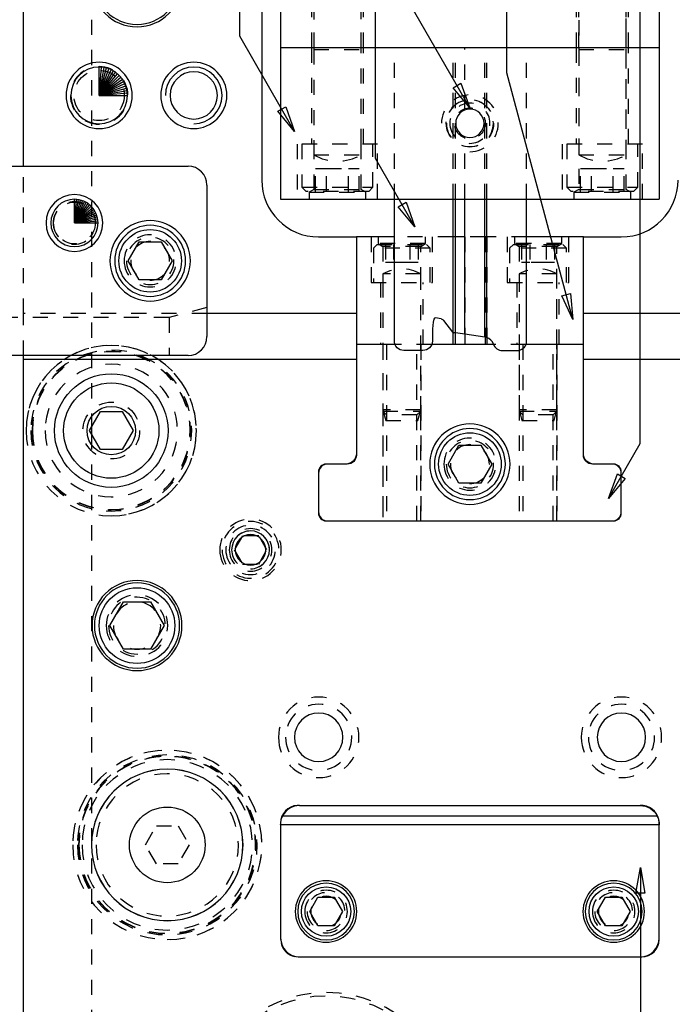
# Model space of a CAD drawing. Header units: inches. Extents: x 3 to 289, y 4 to 291.
# Tile 385 of 634: x 27.25 to 31.56, y 227.02 to 233.52. Entities that reach past the tile are written whole.
import ezdxf

# ---------------------------------------------------------------- set-up
doc = ezdxf.new("R2010")
doc.units = ezdxf.units.IN
doc.header["$LTSCALE"] = 0.5
doc.header["$MEASUREMENT"] = 0
doc.linetypes.add('HIDDEN', pattern=[0.225, 0.15, -0.075])
doc.layers.add('DIE', color=7, linetype='Continuous')

# ---------------------------------------------------------------- blocks, each defined once
blk = doc.blocks.new('ArrowheadClosed')
at = {"color": 0}
for p, q in [((0, 0), (-1, 0.176)), ((-1, 0.176), (-1, -0.176)), ((-1, -0.176), (0, 0))]:
    blk.add_line(p, q, dxfattribs=at)

msp = doc.modelspace()

# ---------------------------------------------------------------- linework, layer by layer
at = {"layer": 'DIE', "color": 56, "linetype": 'Continuous'}
for p, q in [((28.7065, 233.4068), (28.7065, 246.1415)), ((29.6023, 232.6012), (29.6023, 246.1415)), ((30.47, 233.1658), (30.47, 246.1415)), ((31.352, 230.7196), (31.352, 246.1415)), ((30.2263, 232.9347), (26.9689, 238.5767)), ((29.0688, 232.7792), (28.7065, 233.4068)), ((30.9066, 231.5365), (30.47, 233.1658)), ((29.8637, 232.1485), (29.6023, 232.6012)), ((31.142, 230.356), (31.352, 230.7196)), ((31.3524, 227.9199), (31.3524, 216.3915))]:
    msp.add_line(p, q, dxfattribs=at)
at = {"layer": 'DIE', "color": 254, "linetype": 'HIDDEN'}
for p, q in [((27.7274, 245.5165), (27.7274, 230.8288)), ((30.9451, 234.5126), (30.9451, 232.6244)), ((31.2576, 232.6244), (31.2576, 234.5126)), ((29.1951, 234.4173), (29.1951, 233.3201)), ((29.5076, 233.3201), (29.5076, 234.4173)), ((29.1794, 233.8326), (29.1794, 233.3326)), ((29.1946, 233.8326), (29.1946, 233.3326)), ((29.5081, 233.3326), (29.5081, 233.8326)), ((29.5232, 233.3326), (29.5232, 233.8326)), ((30.9294, 233.8326), (30.9294, 233.3326)), ((30.9446, 233.8326), (30.9446, 233.3326)), ((31.2581, 233.3326), (31.2581, 233.8326)), ((31.2732, 233.3326), (31.2732, 233.8326)), ((29.1794, 233.3326), (29.1794, 232.6951)), ((29.1951, 233.3201), (29.5076, 233.3201)), ((29.1951, 233.3201), (29.1951, 232.6951)), ((29.5076, 232.6951), (29.5076, 233.3201)), ((29.5232, 232.6951), (29.5232, 233.3326)), ((29.7273, 232.3326), (29.7273, 233.3326)), ((29.7273, 232.3326), (29.7273, 233.3326)), ((30.115, 232.3326), (30.115, 233.3326)), ((30.115, 232.3326), (30.115, 233.3326)), ((30.1308, 232.3326), (30.1308, 233.3326)), ((30.1308, 232.3326), (30.1308, 233.3326)), ((30.1918, 232.9198), (30.1918, 233.3326)), ((30.1918, 232.9198), (30.1918, 233.3326)), ((30.1919, 232.9198), (30.1919, 233.3326)), ((30.1919, 232.9198), (30.1919, 233.3326)), ((30.3257, 232.3326), (30.3257, 233.3326)), ((30.3257, 232.3326), (30.3257, 233.3326)), ((30.3374, 232.3326), (30.3374, 233.3326)), ((30.3374, 232.3326), (30.3374, 233.3326)), ((30.6003, 232.3326), (30.6003, 233.3326)), ((30.6003, 232.3326), (30.6003, 233.3326)), ((30.9294, 233.3326), (30.9294, 232.6951)), ((30.9451, 233.3326), (30.9451, 232.3951)), ((30.9451, 233.3201), (31.2576, 233.3201)), ((31.2576, 232.3951), (31.2576, 233.3326)), ((31.2732, 232.6951), (31.2732, 233.3326)), ((30.1919, 232.9198), (30.1918, 232.9198)), ((30.1918, 232.3326), (30.1918, 232.7454)), ((30.1918, 232.7454), (30.1919, 232.7454)), ((30.1918, 232.3326), (30.1918, 232.7454)), ((30.1919, 232.3326), (30.1919, 232.7454)), ((30.1919, 232.3326), (30.1919, 232.7454)), ((29.6169, 232.6951), (29.0857, 232.6951)), ((29.0857, 232.6951), (29.0857, 232.3326)), ((29.1169, 232.6951), (29.1169, 232.4103)), ((29.1951, 232.6951), (29.1951, 232.6244)), ((29.1951, 232.6951), (29.1951, 232.3951)), ((29.5076, 232.6244), (29.5076, 232.6951)), ((29.5076, 232.3951), (29.5076, 232.6951)), ((29.5857, 232.4103), (29.5857, 232.6951)), ((29.6169, 232.3326), (29.6169, 232.6951)), ((31.3669, 232.6951), (30.8357, 232.6951)), ((30.8357, 232.6951), (30.8357, 232.3326)), ((30.8669, 232.6951), (30.8669, 232.4103)), ((31.3357, 232.4103), (31.3357, 232.6951)), ((31.3669, 232.3326), (31.3669, 232.6951)), ((29.1951, 232.6244), (29.5076, 232.6244)), ((30.9451, 232.6244), (31.2576, 232.6244)), ((27.2774, 231.5763), (27.2774, 232.5496)), ((29.207, 232.5336), (29.2792, 232.5336)), ((29.207, 232.3826), (29.207, 232.5336)), ((29.2792, 232.3826), (29.2792, 232.5336)), ((29.2792, 232.5336), (29.4235, 232.5336)), ((29.4235, 232.3826), (29.4235, 232.5336)), ((29.4235, 232.5336), (29.4957, 232.5336)), ((29.4957, 232.3826), (29.4957, 232.5336)), ((30.957, 232.5336), (31.0292, 232.5336)), ((30.957, 232.3826), (30.957, 232.5336)), ((31.0292, 232.5336), (31.1735, 232.5336)), ((31.0292, 232.3826), (31.0292, 232.5336)), ((31.1735, 232.5336), (31.2457, 232.5336)), ((31.1735, 232.3826), (31.1735, 232.5336)), ((31.2457, 232.3826), (31.2457, 232.5336)), ((29.1169, 232.4103), (29.5857, 232.4103)), ((29.1169, 232.4103), (29.1447, 232.3826)), ((29.5579, 232.3826), (29.1447, 232.3826)), ((29.1951, 232.3951), (29.1638, 232.377)), ((29.1638, 232.377), (29.1638, 232.3326)), ((29.1638, 232.377), (29.5388, 232.377)), ((29.1951, 232.3951), (29.5076, 232.3951)), ((29.5388, 232.377), (29.5076, 232.3951)), ((29.5388, 232.3326), (29.5388, 232.377)), ((29.5579, 232.3826), (29.5857, 232.4103)), ((30.8669, 232.4103), (31.3357, 232.4103)), ((30.8669, 232.4103), (30.8947, 232.3826)), ((31.3079, 232.3826), (30.8947, 232.3826)), ((30.9451, 232.3951), (30.9138, 232.377)), ((30.9138, 232.377), (30.9138, 232.3326)), ((30.9138, 232.377), (31.2888, 232.377)), ((30.9451, 232.3951), (31.2576, 232.3951)), ((31.2888, 232.377), (31.2576, 232.3951)), ((31.2888, 232.3326), (31.2888, 232.377)), ((31.3079, 232.3826), (31.3357, 232.4103)), ((29.5732, 232.0826), (29.5732, 231.7826)), ((29.6201, 232.0826), (29.6201, 232.0381)), ((30.114, 232.0826), (29.7273, 232.0826)), ((29.9326, 232.0381), (29.9326, 232.0826)), ((29.9794, 231.7826), (29.9794, 232.0826)), ((30.114, 232.0826), (30.114, 231.4529)), ((30.1288, 232.0826), (30.114, 232.0826)), ((30.1288, 232.0826), (30.1288, 231.4487)), ((30.1919, 232.0826), (30.1288, 232.0826)), ((30.1919, 232.0826), (30.1919, 231.4398)), ((30.3277, 232.0826), (30.1919, 232.0826)), ((30.3277, 232.0826), (30.3277, 231.4207)), ((30.3387, 232.0826), (30.3277, 232.0826)), ((30.3387, 232.0826), (30.3387, 231.4179)), ((30.6003, 232.0826), (30.3387, 232.0826)), ((30.4732, 232.0826), (30.4732, 231.7826)), ((30.5201, 232.0826), (30.5201, 232.0381)), ((30.8326, 232.0381), (30.8326, 232.0826)), ((30.8794, 231.7826), (30.8794, 232.0826)), ((29.6133, 232.0326), (29.5888, 232.0081)), ((29.9638, 232.0081), (29.5888, 232.0081)), ((29.5888, 232.0081), (29.5888, 231.7826)), ((29.6133, 232.0326), (29.9393, 232.0326)), ((29.9326, 232.0381), (29.6201, 232.0381)), ((29.6201, 232.0381), (29.6513, 232.0201)), ((29.9013, 232.0201), (29.6513, 232.0201)), ((29.6513, 232.0201), (29.6513, 231.7826)), ((29.6681, 232.0326), (29.6681, 231.9126)), ((29.7222, 232.0326), (29.7222, 231.9126)), ((29.8304, 232.0326), (29.8304, 231.9126)), ((29.8846, 232.0326), (29.8846, 231.9126)), ((29.9013, 232.0201), (29.9326, 232.0381)), ((29.9013, 231.7826), (29.9013, 232.0201)), ((29.9638, 232.0081), (29.9393, 232.0326)), ((29.9638, 231.7826), (29.9638, 232.0081)), ((30.5133, 232.0326), (30.4888, 232.0081)), ((30.8638, 232.0081), (30.4888, 232.0081)), ((30.4888, 232.0081), (30.4888, 231.7826)), ((30.5133, 232.0326), (30.8393, 232.0326)), ((30.8326, 232.0381), (30.5201, 232.0381)), ((30.5201, 232.0381), (30.5513, 232.0201)), ((30.8013, 232.0201), (30.5513, 232.0201)), ((30.5513, 232.0201), (30.5513, 231.3713)), ((30.5681, 232.0326), (30.5681, 231.9126)), ((30.6222, 232.0326), (30.6222, 231.9126)), ((30.7304, 232.0326), (30.7304, 231.9126)), ((30.7846, 232.0326), (30.7846, 231.9126)), ((30.8013, 232.0201), (30.8326, 232.0381)), ((30.8013, 231.3713), (30.8013, 232.0201)), ((30.8638, 232.0081), (30.8393, 232.0326)), ((30.8638, 231.7826), (30.8638, 232.0081)), ((29.7222, 231.9126), (29.6681, 231.9126)), ((29.8304, 231.9126), (29.7222, 231.9126)), ((29.8846, 231.9126), (29.8304, 231.9126)), ((30.6222, 231.9126), (30.5681, 231.9126)), ((30.7304, 231.9126), (30.6222, 231.9126)), ((30.7846, 231.9126), (30.7304, 231.9126)), ((29.6513, 231.8378), (29.6513, 231.7826)), ((29.9013, 231.8378), (29.6513, 231.8378)), ((29.9013, 231.7826), (29.9013, 231.8378)), ((30.8013, 231.8378), (30.5513, 231.8378)), ((30.5513, 231.8378), (30.5513, 230.9413)), ((30.8013, 230.9413), (30.8013, 231.8378)), ((29.5732, 231.7826), (29.9794, 231.7826)), ((29.6357, 231.7826), (29.6357, 231.3713)), ((29.6513, 231.7826), (29.6513, 230.9321)), ((29.9013, 230.9321), (29.9013, 231.7826)), ((29.9169, 231.3713), (29.9169, 231.7826)), ((30.4732, 231.7826), (30.8794, 231.7826)), ((30.5357, 231.7826), (30.5357, 231.3713)), ((30.8169, 231.3713), (30.8169, 231.7826)), ((28.4893, 231.6166), (28.2393, 231.5496)), ((28.2393, 231.5496), (25.7393, 231.5496)), ((28.4893, 231.5763), (27.2774, 231.5763)), ((27.2774, 231.2996), (27.2774, 231.5763)), ((28.2393, 231.5496), (28.2393, 231.2996)), ((29.6513, 231.3713), (29.6513, 230.2076)), ((29.6758, 231.3713), (29.6758, 230.2076)), ((29.974, 231.3713), (29.732, 231.3713)), ((29.974, 231.3713), (29.732, 231.3713)), ((29.8768, 230.2076), (29.8768, 231.3713)), ((29.9013, 231.3713), (29.9013, 230.2076)), ((30.5966, 231.3713), (30.3829, 231.3713)), ((30.5966, 231.3713), (30.3829, 231.3713)), ((30.5513, 231.3713), (30.5513, 230.2076)), ((30.5513, 231.3713), (30.5513, 230.2076)), ((30.5758, 231.3713), (30.5758, 230.2076)), ((30.7768, 230.2076), (30.7768, 231.3713)), ((30.8013, 230.2076), (30.8013, 231.3713)), ((30.8013, 231.3713), (30.8013, 230.2076)), ((29.9013, 230.9413), (29.6513, 230.9413)), ((29.6513, 230.9413), (29.6701, 230.8713)), ((29.6513, 230.9321), (29.9013, 230.9321)), ((29.6513, 230.9321), (29.6758, 230.9076)), ((29.6513, 230.9321), (29.6513, 230.2076)), ((29.8768, 230.9076), (29.6758, 230.9076)), ((29.8768, 230.9076), (29.9013, 230.9321)), ((29.8826, 230.8713), (29.9013, 230.9413)), ((29.9013, 230.2076), (29.9013, 230.9321)), ((30.8013, 230.9413), (30.5513, 230.9413)), ((30.5513, 230.9413), (30.5701, 230.8713)), ((30.5513, 230.9321), (30.8013, 230.9321)), ((30.5513, 230.9321), (30.5758, 230.9076)), ((30.7768, 230.9076), (30.5758, 230.9076)), ((30.7768, 230.9076), (30.8013, 230.9321)), ((30.7826, 230.8713), (30.8013, 230.9413)), ((29.6701, 230.8713), (29.8826, 230.8713)), ((30.5701, 230.8713), (30.7826, 230.8713)), ((27.7274, 230.7791), (27.7274, 219.0165)), ((28.7233, 230.1102), (28.6691, 230.0165)), ((28.8315, 230.1102), (28.7233, 230.1102)), ((28.8856, 230.0165), (28.8315, 230.1102)), ((28.6691, 230.0165), (28.7233, 229.9227)), ((28.8315, 229.9227), (28.8856, 230.0165)), ((28.7233, 229.9227), (28.8315, 229.9227)), ((29.1013, 228.329), (29.0913, 228.329)), ((31.3613, 228.329), (31.3513, 228.329)), ((28.083, 228.069), (28.1552, 228.194)), ((28.1552, 228.194), (28.2995, 228.194)), ((28.2995, 228.194), (28.3717, 228.069)), ((28.9763, 228.214), (28.9763, 228.204)), ((31.4763, 228.204), (31.4763, 228.214)), ((28.1552, 227.944), (28.083, 228.069)), ((28.3717, 228.069), (28.2995, 227.944)), ((28.2995, 227.944), (28.1552, 227.944)), ((28.9763, 227.454), (28.9763, 227.444)), ((31.4763, 227.444), (31.4763, 227.454)), ((29.0913, 227.329), (29.1013, 227.329)), ((31.3513, 227.329), (31.3613, 227.329))]:
    msp.add_line(p, q, dxfattribs=at)
at = {"layer": 'DIE', "color": 9, "linetype": 'Continuous'}
for p, q in [((27.2774, 232.5496), (27.2774, 234.2665)), ((28.8513, 234.2665), (28.8513, 232.4576)), ((28.9763, 233.8326), (28.9763, 233.3326)), ((31.4763, 233.8326), (31.4763, 233.3326)), ((28.9763, 233.3326), (31.4763, 233.3326)), ((28.9763, 233.3326), (28.9763, 232.3326)), ((28.9763, 233.3326), (31.4763, 233.3326)), ((31.4763, 233.3326), (31.4763, 232.3326)), ((25.8643, 232.5496), (28.3643, 232.5496)), ((28.4893, 232.4246), (28.4893, 231.4246)), ((28.9763, 232.3326), (31.4763, 232.3326)), ((29.7273, 231.3951), (29.7273, 232.3326)), ((30.6003, 231.3839), (30.6003, 232.3326)), ((29.2263, 232.0826), (29.4763, 232.0826)), ((29.4763, 232.0826), (29.4763, 231.5763)), ((29.4763, 232.0826), (29.4763, 231.3713)), ((29.7273, 232.0826), (29.4763, 232.0826)), ((30.9763, 232.0826), (30.6003, 232.0826)), ((30.9763, 232.0826), (31.2263, 232.0826)), ((30.9763, 231.5763), (30.9763, 232.0826)), ((30.9763, 231.3713), (30.9763, 232.0826)), ((29.4763, 231.5763), (28.4893, 231.5763)), ((30.0376, 231.5411), (29.9988, 231.5479)), ((30.053, 231.5317), (30.1124, 231.4546)), ((34.4763, 231.5763), (30.9763, 231.5763)), ((29.9787, 231.4539), (29.9787, 231.3951)), ((30.115, 231.4521), (30.1157, 231.4516)), ((30.1157, 231.4516), (30.1165, 231.4511)), ((30.1165, 231.4511), (30.1173, 231.4508)), ((30.1173, 231.4508), (30.1181, 231.4504)), ((30.1181, 231.4504), (30.1187, 231.4502)), ((30.1187, 231.4502), (30.1193, 231.4501)), ((30.1193, 231.4501), (30.1199, 231.4499)), ((30.1199, 231.4499), (30.1206, 231.4498)), ((30.1308, 231.4484), (30.1206, 231.4498)), ((30.1918, 231.4398), (30.1308, 231.4484)), ((30.1919, 231.4398), (30.1918, 231.4398)), ((30.3257, 231.421), (30.1919, 231.4398)), ((30.1919, 231.4398), (30.1919, 231.3713)), ((30.3259, 231.421), (30.3257, 231.421)), ((30.3266, 231.4209), (30.3259, 231.421)), ((30.3274, 231.4208), (30.3266, 231.4209)), ((30.3281, 231.4206), (30.3274, 231.4208)), ((30.3289, 231.4205), (30.3281, 231.4206)), ((30.3297, 231.4203), (30.3289, 231.4205)), ((30.3309, 231.4201), (30.3297, 231.4203)), ((30.3321, 231.4198), (30.3309, 231.4201)), ((30.3334, 231.4195), (30.3321, 231.4198)), ((30.3348, 231.4191), (30.3334, 231.4195)), ((30.3361, 231.4188), (30.3348, 231.4191)), ((30.3374, 231.4184), (30.3361, 231.4188)), ((29.4763, 231.3713), (29.4763, 230.6426)), ((29.732, 231.3713), (29.4763, 231.3713)), ((29.732, 231.3713), (29.4763, 231.3713)), ((30.3829, 231.3713), (29.974, 231.3713)), ((30.114, 231.3713), (29.974, 231.3713)), ((30.3829, 231.3713), (30.3387, 231.3713)), ((30.9763, 231.3713), (30.5966, 231.3713)), ((30.9763, 231.3713), (30.5966, 231.3713)), ((30.9763, 230.6426), (30.9763, 231.3713)), ((28.3643, 231.2996), (25.8643, 231.2996)), ((27.2774, 231.2763), (27.2774, 231.2996)), ((27.2774, 224.5165), (27.2774, 231.2763)), ((27.2774, 231.2763), (29.4763, 231.2763)), ((29.4763, 231.2763), (29.4763, 230.6526)), ((29.9162, 231.3326), (29.7898, 231.3326)), ((30.4407, 231.3326), (30.5388, 231.3326)), ((30.9763, 230.6526), (30.9763, 231.2763)), ((30.9763, 231.2763), (34.4763, 231.2763)), ((27.7274, 230.8288), (27.7274, 230.7791)), ((29.4063, 230.5826), (29.2763, 230.5826)), ((29.4163, 230.5826), (29.2863, 230.5826)), ((31.1663, 230.5826), (31.0363, 230.5826)), ((31.1763, 230.5826), (31.0463, 230.5826)), ((29.2263, 230.5326), (29.2263, 230.2576)), ((29.2263, 230.5226), (29.2263, 230.2676)), ((31.2263, 230.2576), (31.2263, 230.5326)), ((31.2263, 230.2676), (31.2263, 230.5226)), ((29.2763, 230.2076), (31.1763, 230.2076)), ((29.2863, 230.2076), (31.1663, 230.2076)), ((29.1013, 228.329), (31.3513, 228.329)), ((28.9767, 228.2138), (28.9772, 228.2186)), ((28.9772, 228.2186), (28.9778, 228.2232)), ((28.9778, 228.2232), (28.9786, 228.2277)), ((28.9786, 228.2277), (28.9795, 228.232)), ((28.9795, 228.232), (28.9805, 228.2361)), ((28.9805, 228.2361), (28.9816, 228.24)), ((28.9816, 228.24), (28.9828, 228.2438)), ((28.9828, 228.2438), (28.9841, 228.2473)), ((28.9841, 228.2473), (28.9853, 228.2506)), ((28.9853, 228.2506), (28.9865, 228.2535)), ((28.9865, 228.2535), (28.9876, 228.2558)), ((28.9876, 228.2558), (28.9885, 228.2579)), ((28.9885, 228.2579), (28.9894, 228.2596)), ((28.9894, 228.2596), (28.9901, 228.261)), ((31.4626, 228.261), (31.4634, 228.2594)), ((31.4634, 228.2594), (31.4643, 228.2574)), ((31.4643, 228.2574), (31.4654, 228.255)), ((31.4654, 228.255), (31.4666, 228.2523)), ((31.4666, 228.2523), (31.4679, 228.2492)), ((31.4679, 228.2492), (31.4691, 228.2458)), ((31.4691, 228.2458), (31.4704, 228.242)), ((31.4704, 228.242), (31.4716, 228.238)), ((31.4716, 228.238), (31.4726, 228.2344)), ((31.4726, 228.2344), (31.4734, 228.2306)), ((31.4734, 228.2306), (31.4742, 228.2267)), ((31.4742, 228.2267), (31.4749, 228.2226)), ((31.4749, 228.2226), (31.4755, 228.2185)), ((31.4755, 228.2185), (31.4759, 228.2137)), ((28.9763, 228.204), (28.9764, 228.2089)), ((28.9763, 228.2006), (28.9763, 228.204)), ((28.9763, 228.2006), (28.9763, 227.454)), ((28.9764, 228.2089), (28.9767, 228.2138)), ((31.4759, 228.2137), (31.4762, 228.2089)), ((31.4762, 228.2089), (31.4763, 228.204)), ((31.4763, 228.204), (31.4763, 228.2006)), ((31.4763, 227.454), (31.4763, 228.2006)), ((29.1013, 227.329), (31.3513, 227.329))]:
    msp.add_line(p, q, dxfattribs=at)
at = {"layer": 'DIE', "color": 100, "linetype": 'Continuous'}
for p, q in [((27.7774, 233.0165), (27.7774, 233.204)), ((27.7774, 233.0165), (27.7937, 233.2033)), ((27.7774, 233.0165), (27.8099, 233.2011)), ((27.7774, 233.0165), (27.8259, 233.1976)), ((27.7774, 233.0165), (27.8415, 233.1927)), ((27.7774, 233.0165), (27.8566, 233.1864)), ((27.7774, 233.0165), (27.8711, 233.1789)), ((27.7774, 233.0165), (27.8849, 233.1701)), ((27.7774, 233.0165), (27.8979, 233.1601)), ((27.7774, 233.0165), (27.91, 233.1491)), ((27.7774, 233.0165), (27.921, 233.137)), ((27.7774, 233.0165), (27.931, 233.124)), ((27.7774, 233.0165), (27.9398, 233.1102)), ((27.7774, 233.0165), (27.9473, 233.0957)), ((27.7774, 233.0165), (27.9536, 233.0806)), ((27.7774, 233.0165), (27.9585, 233.065)), ((27.7774, 233.0165), (27.962, 233.049)), ((27.7774, 233.0165), (27.9642, 233.0328)), ((27.7774, 233.0165), (27.9649, 233.0165)), ((27.6143, 232.1746), (27.6143, 232.3309)), ((27.6143, 232.1746), (27.6279, 232.3303)), ((27.6143, 232.1746), (27.6415, 232.3285)), ((27.6143, 232.1746), (27.6548, 232.3255)), ((27.6143, 232.1746), (27.6678, 232.3214)), ((27.6143, 232.1746), (27.6804, 232.3162)), ((27.6143, 232.1746), (27.6925, 232.3099)), ((27.6143, 232.1746), (27.704, 232.3026)), ((27.6143, 232.1746), (27.7148, 232.2943)), ((27.6143, 232.1746), (27.7248, 232.2851)), ((27.6143, 232.1746), (27.734, 232.275)), ((27.6143, 232.1746), (27.7423, 232.2642)), ((27.6143, 232.1746), (27.7496, 232.2527)), ((27.6143, 232.1746), (27.7559, 232.2406)), ((27.6143, 232.1746), (27.7612, 232.228)), ((27.6143, 232.1746), (27.7653, 232.215)), ((27.6143, 232.1746), (27.7682, 232.2017)), ((27.6143, 232.1746), (27.77, 232.1882)), ((27.6143, 232.1746), (27.7706, 232.1746))]:
    msp.add_line(p, q, dxfattribs=at)
at = {"layer": 'DIE', "color": 4, "linetype": 'Continuous'}
for p, q in [((30.115, 231.4521), (30.115, 232.3326)), ((30.1308, 231.4484), (30.1308, 232.3326)), ((30.1918, 231.4398), (30.1918, 232.3326)), ((30.1919, 231.4398), (30.1919, 232.3326)), ((30.3257, 231.421), (30.3257, 232.3326)), ((30.3374, 231.4184), (30.3374, 232.3326)), ((30.114, 231.4529), (30.114, 231.3713)), ((30.1288, 231.4487), (30.1288, 231.3713)), ((30.3277, 231.4207), (30.3277, 231.3713)), ((30.3387, 231.4179), (30.3387, 231.3713)), ((28.9901, 228.261), (31.4626, 228.261)), ((31.4763, 228.2006), (28.9763, 228.2006))]:
    msp.add_line(p, q, dxfattribs=at)
at = {"layer": 'DIE', "color": 132, "linetype": 'Continuous'}
for p, q in [((27.97, 231.9246), (28.0422, 232.0496)), ((28.0422, 232.0496), (28.1865, 232.0496)), ((28.1865, 232.0496), (28.2587, 231.9246)), ((28.0422, 231.7996), (27.97, 231.9246)), ((28.2587, 231.9246), (28.1865, 231.7996)), ((28.1865, 231.7996), (28.0422, 231.7996)), ((30.082, 230.5826), (30.1542, 230.7076)), ((30.1542, 230.7076), (30.2985, 230.7076)), ((30.2985, 230.7076), (30.3707, 230.5826)), ((30.1542, 230.4576), (30.082, 230.5826)), ((30.3707, 230.5826), (30.2985, 230.4576)), ((30.2985, 230.4576), (30.1542, 230.4576)), ((27.847, 229.5165), (27.9372, 229.6727)), ((27.9372, 229.6727), (28.1176, 229.6727)), ((28.1176, 229.6727), (28.2078, 229.5165)), ((27.9372, 229.3602), (27.847, 229.5165)), ((28.2078, 229.5165), (28.1176, 229.3602)), ((28.1176, 229.3602), (27.9372, 229.3602)), ((29.1681, 227.629), (29.2222, 227.7227)), ((29.2222, 227.7227), (29.3304, 227.7227)), ((29.3304, 227.7227), (29.3846, 227.629)), ((31.0681, 227.629), (31.1222, 227.7227)), ((31.1222, 227.7227), (31.2304, 227.7227)), ((31.2304, 227.7227), (31.2846, 227.629)), ((29.2222, 227.5352), (29.1681, 227.629)), ((29.3846, 227.629), (29.3304, 227.5352)), ((31.1222, 227.5352), (31.0681, 227.629)), ((31.2846, 227.629), (31.2304, 227.5352)), ((29.3304, 227.5352), (29.2222, 227.5352)), ((31.2304, 227.5352), (31.1222, 227.5352))]:
    msp.add_line(p, q, dxfattribs=at)
at = {"layer": 'DIE', "color": 30, "linetype": 'Continuous'}
for p, q in [((27.713, 230.804), (27.7852, 230.929)), ((27.7852, 230.929), (27.9295, 230.929)), ((27.9295, 230.929), (28.0017, 230.804)), ((27.7852, 230.679), (27.713, 230.804)), ((28.0017, 230.804), (27.9295, 230.679)), ((27.9295, 230.679), (27.7852, 230.679))]:
    msp.add_line(p, q, dxfattribs=at)
at = {"layer": 'DIE', "color": 9, "linetype": 'Continuous', "extrusion": (0, 0, -1)}
for centre, radius in [((-28.0274, 233.7665), 0.2969), ((-27.7774, 233.0165), 0.2187), ((-28.4024, 233.0165), 0.2187), ((-27.7774, 233.0165), 0.1875), ((-28.4024, 233.0165), 0.1563), ((-30.2263, 232.8326), 0.0937), ((-27.6143, 232.1746), 0.1875), ((-27.6143, 232.1746), 0.1563), ((-28.1143, 231.9246), 0.2656), ((-30.2263, 230.5826), 0.2656), ((-28.7774, 230.0165), 0.1005), ((-28.0274, 229.5165), 0.2969), ((-29.2274, 228.779), 0.16), ((-31.2274, 228.779), 0.16), ((-28.2274, 228.069), 0.5005), ((-28.2274, 228.069), 0.5), ((-29.2763, 227.629), 0.2031), ((-31.1763, 227.629), 0.2031)]:
    msp.add_circle(centre, radius, dxfattribs=at)
at = {"layer": 'DIE', "color": 132, "linetype": 'Continuous', "extrusion": (0, 0, -1)}
for centre, radius in [((-28.0274, 233.7665), 0.2813), ((-28.1143, 231.9246), 0.2344), ((-30.2263, 230.5826), 0.2344), ((-28.0274, 229.5165), 0.2813), ((-29.2763, 227.629), 0.1875), ((-31.1763, 227.629), 0.1875)]:
    msp.add_circle(centre, radius, dxfattribs=at)
at = {"layer": 'DIE', "color": 254, "linetype": 'HIDDEN', "extrusion": (0, 0, -1)}
for centre, radius in [((-27.7774, 233.0165), 0.19), ((-30.2263, 232.8326), 0.155), ((-30.2263, 232.8326), 0.1325), ((-27.6143, 232.1746), 0.1406), ((-28.1143, 231.9246), 0.1719), ((-28.1143, 231.9246), 0.1563), ((-28.1143, 231.9246), 0.1285), ((-27.8574, 230.804), 0.5625), ((-27.8574, 230.804), 0.5313), ((-27.8574, 230.804), 0.5235), ((-27.8574, 230.804), 0.5209), ((-27.8574, 230.804), 0.4375), ((-30.2263, 230.5826), 0.1719), ((-30.2263, 230.5826), 0.1563), ((-30.2263, 230.5826), 0.1285), ((-28.7774, 230.0165), 0.2031), ((-28.7774, 230.0165), 0.1875), ((-28.7774, 230.0165), 0.163), ((-28.7774, 230.0165), 0.1406), ((-28.7774, 230.0165), 0.125), ((-28.0274, 229.5165), 0.2031), ((-28.0274, 229.5165), 0.1875), ((-28.0274, 229.5165), 0.1563), ((-29.2274, 228.779), 0.2656), ((-29.2274, 228.779), 0.2187), ((-31.2274, 228.779), 0.2656), ((-31.2274, 228.779), 0.2187), ((-28.2274, 228.069), 0.625), ((-28.2274, 228.069), 0.5937), ((-28.2274, 228.069), 0.5859), ((-28.2274, 228.069), 0.5834), ((-28.2274, 228.069), 0.5625), ((-28.2274, 228.069), 0.47), ((-29.2763, 227.629), 0.1406), ((-31.1763, 227.629), 0.1406), ((-29.2763, 227.629), 0.125), ((-29.2763, 227.629), 0.1005), ((-31.1763, 227.629), 0.125), ((-31.1763, 227.629), 0.1005), ((-29.2774, 226.2665), 0.828), ((-29.2774, 226.2665), 0.805)]:
    msp.add_circle(centre, radius, dxfattribs=at)
at = {"layer": 'DIE', "color": 254, "linetype": 'HIDDEN'}
for centre, radius in [((27.7774, 233.0165), 0.1661), ((30.2263, 232.8326), 0.1563), ((30.2263, 232.8326), 0.1021), ((27.6143, 232.1746), 0.1375), ((27.8574, 230.804), 0.1875)]:
    msp.add_circle(centre, radius, dxfattribs=at)
at = {"layer": 'DIE', "color": 132, "linetype": 'Continuous'}
for centre, radius in [((28.1143, 231.9246), 0.2066), ((30.2263, 230.5826), 0.2066), ((28.0274, 229.5165), 0.25), ((29.2763, 227.629), 0.163), ((31.1763, 227.629), 0.163)]:
    msp.add_circle(centre, radius, dxfattribs=at)
at = {"layer": 'DIE', "color": 9, "linetype": 'Continuous'}
for centre, radius in [((27.8574, 230.804), 0.375), ((27.8574, 230.804), 0.16), ((28.2274, 228.069), 0.25)]:
    msp.add_circle(centre, radius, dxfattribs=at)
at = {"layer": 'DIE', "color": 4, "linetype": 'Continuous'}
msp.add_circle((27.8574, 230.804), 0.315, dxfattribs=at)
at = {"layer": 'DIE', "color": 2, "linetype": 'Continuous'}
for centre, radius in [((28.4024, 233.0165), 0.1875), ((28.7774, 230.0165), 0.125)]:
    msp.add_arc(centre, radius, 270, 180, dxfattribs=at)
at = {"layer": 'DIE', "color": 254, "linetype": 'HIDDEN'}
for centre, radius, start, end in [((30.2263, 232.8326), 0.1875, 270, 180), ((29.3513, 232.8951), 0.3125, 240, 300), ((31.1013, 232.8951), 0.3125, 240, 300), ((29.7763, 231.6213), 0.25, 60, 120), ((30.6763, 231.6213), 0.25, 60, 120), ((27.8574, 230.804), 0.5625, 270, 180), ((28.2274, 228.069), 0.625, 270, 180), ((29.0913, 228.214), 0.115, 90, 92.68561), ((31.3613, 228.214), 0.115, 84.77341, 90)]:
    msp.add_arc(centre, radius, start, end, dxfattribs=at)
at = {"layer": 'DIE', "color": 9, "linetype": 'Continuous'}
for centre, radius, start, end in [((28.3643, 232.4246), 0.125, 0, 90), ((29.2263, 232.4576), 0.375, 180, 270), ((31.2263, 232.4576), 0.375, 270, 0), ((30.4169, 231.4539), 0.4382, 168.65915, 180.00001), ((29.9971, 231.5381), 0.01, 79.97423, 168.65915), ((28.3643, 231.4246), 0.125, 270, 0), ((30.1223, 231.4622), 0.0125, 217.58852, 234.41436), ((30.3163, 231.3528), 0.0689, 18.78492, 72.21843), ((30.4407, 231.3951), 0.0625, 198.78492, 270), ((30.5388, 231.3951), 0.0625, 270, 349.7369), ((29.2763, 230.5326), 0.05, 90, 180), ((29.2863, 230.5226), 0.06, 90, 180), ((31.1663, 230.5226), 0.06, 0, 90), ((31.1763, 230.5326), 0.05, 0, 90), ((29.2863, 230.2676), 0.06, 180, 270), ((29.2763, 230.2576), 0.05, 180, 270), ((31.1663, 230.2676), 0.06, 270, 0), ((31.1763, 230.2576), 0.05, 270, 0), ((29.0913, 228.214), 0.115, 92.68561, 180), ((29.1013, 228.204), 0.125, 90, 152.85645), ((31.3613, 228.214), 0.115, 0, 84.77341), ((29.1013, 227.454), 0.125, 180, 270), ((31.3513, 227.454), 0.125, 270, 0), ((31.3613, 227.444), 0.115, 270, 0), ((29.0913, 227.444), 0.115, 191.67964, 258.32036)]:
    msp.add_arc(centre, radius, start, end, dxfattribs=at)
at = {"layer": 'DIE', "color": 9, "linetype": 'Continuous', "extrusion": (0, 0, -1)}
for centre, radius, start, end in [((-30.0332, 231.5165), 0.025, 100.02577, 142.41148), ((-29.7898, 231.3951), 0.0625, 270, 0), ((-29.9162, 231.3951), 0.0625, 179.99999, 270), ((-29.4063, 230.6526), 0.07, 180, 270), ((-29.4163, 230.6426), 0.06, 180, 270), ((-31.0463, 230.6526), 0.07, 270, 0), ((-31.0363, 230.6426), 0.06, 270, 0), ((-31.3513, 228.204), 0.125, 90, 152.85645)]:
    msp.add_arc(centre, radius, start, end, dxfattribs=at)

# ---------------------------------------------------------------- block references
at = {"layer": 'DIE', "color": 56, "linetype": 'Continuous', "extrusion": (0, 0, -1)}
for p, xscale, yscale, zscale, rotation in [((-30.2263, 232.9347), 0.170138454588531, 0.170138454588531, 0.170138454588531, 240.0000000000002), ((-29.0688, 232.7792), 0.170138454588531, 0.170138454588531, 0.170138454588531, 240.0000000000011), ((-29.8637, 232.1485), 0.1701384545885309, 0.1701384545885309, 0.1701384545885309, 239.9999999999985), ((-30.9066, 231.5365), 0.170138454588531, 0.170138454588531, 0.170138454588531, 254.999999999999), ((-31.142, 230.356), 0.170138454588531, 0.170138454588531, 0.170138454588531, 300.0000000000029), ((-31.3524, 227.9199), 0.170138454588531, 0.170138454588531, 0.170138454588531, 90)]:
    msp.add_blockref('ArrowheadClosed', p, dxfattribs=dict(at, xscale=xscale, yscale=yscale, zscale=zscale, rotation=rotation))

doc.saveas('drawing.dxf')
